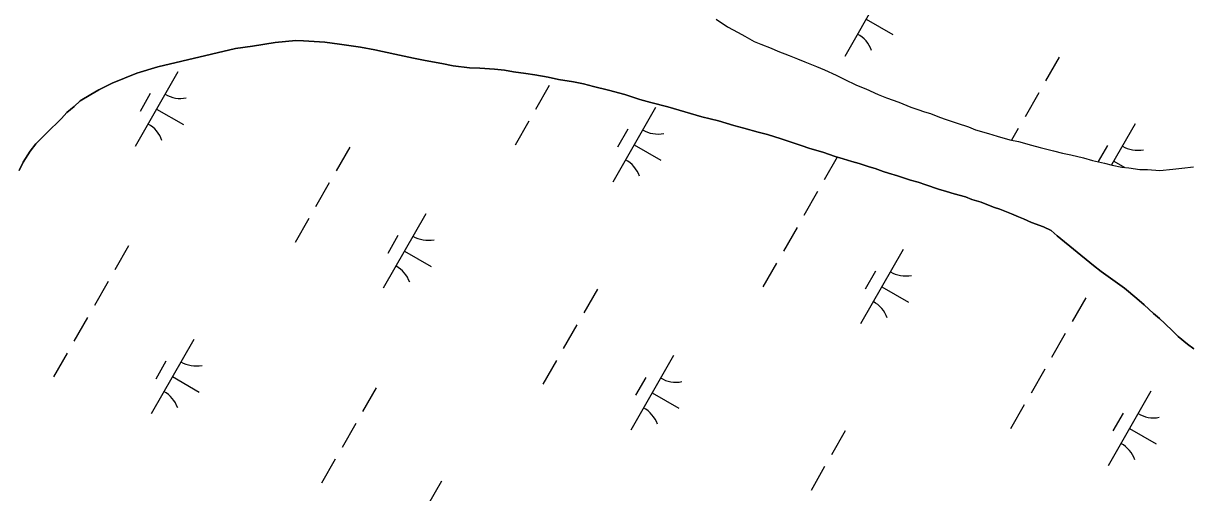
# Model space of a CAD drawing. Extents: x 3930721 to 3950824, y 220441 to 242861.
# Drawn here: x 3940860 to 3941538, y 225139 to 225412 of the extents above; entities that cross this region are included whole.
import ezdxf

# ---------------------------------------------------------------- set-up
doc = ezdxf.new("R2010")
doc.units = 0
for name, color, linetype in [('V-GRID-MAJR', 7, 'Continuous'), ('V-TOPO-SHOR', 7, 'Continuous'), ('V-WETL-SWMP', 7, 'Continuous')]:
    doc.layers.add(name, color=color, linetype=linetype)

msp = doc.modelspace()

# ---------------------------------------------------------------- linework, layer by layer
at = {"layer": 'V-GRID-MAJR'}
msp.add_spline([(3940914.45, 221486.32), (3940866.25, 224158.18), (3940756.95, 230218.14), (3940647.64, 236278.08), (3940604.74, 238656.84)], degree=3, dxfattribs=at)
at = {"layer": 'V-TOPO-SHOR'}
for points in [[(3941263.29, 225414.49), (3941269.99, 225410.07), (3941276.28, 225406.87), (3941280.14, 225404.67), (3941285.61, 225401.46), (3941289.46, 225400.06), (3941295.35, 225397.66), (3941299.4, 225395.86), (3941305.89, 225393.47), (3941310.75, 225391.47)], [(3941022.94, 225401.96), (3941018.48, 225402.14), (3941006.35, 225400.86), (3940993.21, 225398.76), (3940983.31, 225397.5), (3940938.04, 225386.74), (3940925.72, 225383.03), (3940911.39, 225377.29), (3940903.72, 225373.41), (3940899.08, 225370.75), (3940892.83, 225366.88), (3940889.21, 225363.62), (3940884.98, 225360.16), (3940881.96, 225356.7), (3940879.14, 225353.86), (3940875.92, 225350.8), (3940870.69, 225345.52), (3940866.87, 225341.85), (3940863.65, 225337.59), (3940859.64, 225331.3), (3940857.23, 225326.43)], [(3941541.81, 225222.41), (3941537.95, 225225.22), (3941532.67, 225229.65), (3941529.42, 225232.66), (3941524.74, 225237.29), (3941521.69, 225240.11), (3941518.23, 225243.12), (3941512.75, 225248.15), (3941508.48, 225251.77), (3941501.37, 225257.8), (3941495.88, 225261.62), (3941487.76, 225267.44), (3941483.29, 225271.06), (3941462.16, 225288.35), (3941458.5, 225291.36), (3941454.04, 225293.57), (3941447.15, 225296.16), (3941442.48, 225298.16), (3941439.64, 225299.36), (3941435.38, 225301.16), (3941428.7, 225303.75), (3941425.65, 225304.75), (3941421.19, 225306.55), (3941417.75, 225307.94), (3941412.28, 225309.53), (3941408.63, 225310.93), (3941402.14, 225312.71), (3941397.69, 225314.11), (3941393.02, 225315.5), (3941385.52, 225318.09), (3941381.07, 225319.48), (3941376.61, 225320.67), (3941369.11, 225323.26), (3941363.84, 225324.85), (3941360.6, 225325.85), (3941355.94, 225327.44), (3941352.49, 225328.44), (3941346.62, 225330.43), (3941342.36, 225331.62), (3941337.29, 225333.21), (3941332.63, 225334.6), (3941325.54, 225336.99), (3941318.04, 225339.18), (3941312.97, 225340.97), (3941305.88, 225343.36), (3941301.22, 225344.75), (3941293.32, 225347.34), (3941287.85, 225348.73), (3941279.54, 225351.11), (3941273.67, 225352.5), (3941264.75, 225355.29), (3941255.02, 225357.66), (3941248.34, 225359.65), (3941238.61, 225362.43), (3941235.17, 225363.42), (3941225.24, 225366), (3941218.96, 225367.79), (3941210.25, 225370.58), (3941200.72, 225373.15), (3941191.81, 225375.33), (3941186.14, 225376.92), (3941180.26, 225378.1), (3941171.56, 225379.47), (3941165.48, 225380.66), (3941157.79, 225382.03), (3941152.52, 225382.81), (3941145.23, 225383.79), (3941139.97, 225384.77), (3941134.3, 225385.35), (3941125.6, 225385.91), (3941119.73, 225386.28), (3941110.21, 225387.45), (3941103.53, 225388.62), (3941093.81, 225390.39), (3941086.92, 225391.77), (3941076.19, 225394.15), (3941064.44, 225396.71), (3941056.14, 225398.29), (3941043.99, 225400.04), (3941035.28, 225401.21), (3941022.94, 225401.96)], [(3941310.75, 225391.47), (3941315.01, 225389.68), (3941321.91, 225386.88), (3941326.57, 225385.08), (3941333.26, 225381.88), (3941337.93, 225379.68), (3941345.23, 225376.08), (3941350.5, 225373.88), (3941357.8, 225370.68), (3941362.67, 225368.68), (3941369.76, 225366.09), (3941376.86, 225363.3), (3941380.91, 225361.9), (3941384.76, 225360.51), (3941388.21, 225359.51), (3941393.48, 225357.52), (3941397.33, 225356.12), (3941403.81, 225353.93), (3941410.5, 225351.74), (3941414.56, 225350.14), (3941422.05, 225347.96), (3941427.12, 225346.36), (3941434.42, 225344.18), (3941439.48, 225343.19), (3941447.18, 225341.21), (3941452.24, 225339.82), (3941459.94, 225337.84), (3941465.21, 225336.45), (3941470.07, 225335.46), (3941477.36, 225333.68), (3941482.63, 225332.29), (3941489.72, 225330.71), (3941494.18, 225329.52), (3941499.85, 225328.34), (3941503.9, 225327.96), (3941510.17, 225326.98), (3941514.62, 225327), (3941521.91, 225326.43), (3941529.39, 225327.08), (3941534.65, 225327.71), (3941541.52, 225328.56)]]:
    msp.add_lwpolyline(points, dxfattribs=at)
at = {"layer": 'V-WETL-SWMP'}
for p, q in [((3941363.17, 225436.25), (3941338.32, 225392.86)), ((3941350.75, 225414.56), (3941366.37, 225405.61)), ((3941006.35, 225400.86), (3941018.48, 225402.14)), ((3941018.48, 225402.14), (3941022.94, 225401.96)), ((3941022.94, 225401.96), (3941035.28, 225401.21)), ((3940938.04, 225386.74), (3940983.31, 225397.5)), ((3940983.31, 225397.5), (3940993.21, 225398.77)), ((3940993.21, 225398.77), (3941006.35, 225400.86)), ((3941035.28, 225401.21), (3941043.99, 225400.05)), ((3941043.99, 225400.05), (3941056.14, 225398.29)), ((3941056.14, 225398.29), (3941064.44, 225396.71)), ((3941064.44, 225396.71), (3941076.19, 225394.15)), ((3941076.19, 225394.15), (3941086.92, 225391.77)), ((3941086.92, 225391.77), (3941093.81, 225390.39)), ((3941093.81, 225390.39), (3941103.53, 225388.63)), ((3941103.53, 225388.63), (3941110.21, 225387.45)), ((3941463.25, 225392.43), (3941455.3, 225378.54)), ((3940911.39, 225377.29), (3940925.72, 225383.03)), ((3940949.77, 225383.82), (3940924.92, 225340.43)), ((3940925.72, 225383.03), (3940938.04, 225386.74)), ((3941110.21, 225387.45), (3941119.73, 225386.28)), ((3941119.73, 225386.28), (3941125.6, 225385.91)), ((3941125.6, 225385.91), (3941134.3, 225385.35)), ((3941134.3, 225385.35), (3941139.97, 225384.77)), ((3941139.97, 225384.77), (3941145.23, 225383.79)), ((3941145.23, 225383.79), (3941152.52, 225382.81)), ((3941152.52, 225382.81), (3941157.78, 225382.03)), ((3941157.78, 225382.03), (3941165.48, 225380.66)), ((3940903.72, 225373.41), (3940911.39, 225377.29)), ((3941166.16, 225375.89), (3941158.2, 225362)), ((3941165.48, 225380.66), (3941171.56, 225379.48)), ((3941171.56, 225379.48), (3941180.26, 225378.11)), ((3941180.26, 225378.11), (3941186.14, 225376.92)), ((3941186.14, 225376.92), (3941191.81, 225375.33)), ((3941191.81, 225375.33), (3941200.72, 225373.16)), ((3940892.83, 225366.88), (3940899.08, 225370.75)), ((3940899.08, 225370.75), (3940903.72, 225373.41)), ((3940933.64, 225371.16), (3940927.67, 225360.75)), ((3941200.72, 225373.16), (3941210.24, 225370.58)), ((3941210.24, 225370.58), (3941218.96, 225367.79)), ((3941218.96, 225367.79), (3941225.24, 225366)), ((3941451.32, 225371.6), (3941443.37, 225357.72)), ((3940884.98, 225360.16), (3940889.21, 225363.62)), ((3940889.21, 225363.62), (3940892.83, 225366.88)), ((3940937.35, 225362.12), (3940952.97, 225353.18)), ((3941227.98, 225363.04), (3941203.13, 225319.65)), ((3941225.24, 225366), (3941235.17, 225363.42)), ((3941235.17, 225363.42), (3941238.61, 225362.43)), ((3941238.61, 225362.43), (3941248.34, 225359.65)), ((3940879.14, 225353.86), (3940881.96, 225356.7)), ((3940881.96, 225356.7), (3940884.98, 225360.16)), ((3941154.23, 225355.06), (3941146.28, 225341.18)), ((3941248.34, 225359.65), (3941255.02, 225357.66)), ((3941255.02, 225357.66), (3941264.75, 225355.29)), ((3941264.75, 225355.29), (3941273.66, 225352.5)), ((3940870.69, 225345.52), (3940875.92, 225350.8)), ((3940875.92, 225350.8), (3940879.14, 225353.86)), ((3941211.84, 225350.39), (3941205.88, 225339.98)), ((3941273.66, 225352.5), (3941279.54, 225351.11)), ((3941279.54, 225351.11), (3941287.85, 225348.73)), ((3941287.85, 225348.73), (3941293.32, 225347.34)), ((3941293.32, 225347.34), (3941301.22, 225344.76)), ((3941439.39, 225350.77), (3941435.49, 225343.97)), ((3941507.51, 225353.59), (3941493.79, 225329.62)), ((3940863.65, 225337.59), (3940866.86, 225341.85)), ((3940866.86, 225341.85), (3940870.69, 225345.52)), ((3941215.56, 225341.35), (3941231.18, 225332.4)), ((3941301.22, 225344.76), (3941305.88, 225343.36)), ((3941305.88, 225343.36), (3941312.97, 225340.97)), ((3941312.97, 225340.97), (3941318.04, 225339.18)), ((3941491.38, 225340.93), (3941486, 225331.54)), ((3940859.64, 225331.3), (3940863.65, 225337.59)), ((3941049.85, 225339.99), (3941041.9, 225326.11)), ((3941318.04, 225339.18), (3941325.54, 225336.99)), ((3941325.54, 225336.99), (3941332.63, 225334.6)), ((3941333.97, 225334.2), (3941326.4, 225320.99)), ((3941332.63, 225334.6), (3941337.29, 225333.21)), ((3940857.23, 225326.43), (3940859.64, 225331.3)), ((3941337.29, 225333.21), (3941342.36, 225331.62)), ((3941342.36, 225331.62), (3941346.61, 225330.43)), ((3941346.61, 225330.43), (3941352.49, 225328.44)), ((3941352.49, 225328.44), (3941355.94, 225327.44)), ((3941355.94, 225327.44), (3941360.6, 225325.85)), ((3941495.09, 225331.89), (3941501.58, 225328.17)), ((3941360.6, 225325.85), (3941363.84, 225324.85)), ((3941363.84, 225324.85), (3941369.11, 225323.26)), ((3941369.11, 225323.26), (3941376.61, 225320.67)), ((3941376.61, 225320.67), (3941381.07, 225319.48)), ((3941037.92, 225319.16), (3941029.97, 225305.28)), ((3941322.42, 225314.05), (3941314.47, 225300.16)), ((3941381.07, 225319.48), (3941385.52, 225318.09)), ((3941385.52, 225318.09), (3941393.02, 225315.5)), ((3941393.02, 225315.5), (3941397.68, 225314.11)), ((3941397.68, 225314.11), (3941402.14, 225312.72)), ((3941402.14, 225312.72), (3941408.63, 225310.93)), ((3941408.63, 225310.93), (3941412.28, 225309.53)), ((3941412.28, 225309.53), (3941417.75, 225307.94)), ((3941417.75, 225307.94), (3941421.19, 225306.54)), ((3941421.19, 225306.54), (3941425.65, 225304.75)), ((3941094.11, 225301.15), (3941069.27, 225257.76)), ((3941425.65, 225304.75), (3941428.69, 225303.75)), ((3941428.69, 225303.75), (3941435.38, 225301.16)), ((3941435.38, 225301.16), (3941439.64, 225299.36)), ((3941025.99, 225298.34), (3941018.04, 225284.45)), ((3941310.5, 225293.22), (3941302.54, 225279.34)), ((3941439.64, 225299.36), (3941442.48, 225298.16)), ((3941442.48, 225298.16), (3941447.14, 225296.16)), ((3941447.14, 225296.16), (3941454.04, 225293.57)), ((3941454.04, 225293.57), (3941458.5, 225291.37)), ((3941077.98, 225288.5), (3941072.01, 225278.08)), ((3941458.5, 225291.37), (3941462.16, 225288.35)), ((3941462.16, 225288.35), (3941483.29, 225271.06)), ((3940920.95, 225282.44), (3940913, 225268.56)), ((3941081.69, 225279.46), (3941097.31, 225270.51)), ((3941372.32, 225280.38), (3941347.47, 225236.99)), ((3941298.57, 225272.4), (3941290.62, 225258.51)), ((3941356.19, 225267.72), (3941350.22, 225257.31)), ((3941483.29, 225271.06), (3941487.76, 225267.44)), ((3941487.76, 225267.44), (3941495.88, 225261.62)), ((3940909.02, 225261.61), (3940901.07, 225247.73)), ((3941495.88, 225261.62), (3941501.36, 225257.81)), ((3941194.19, 225257.32), (3941186.24, 225243.44)), ((3941359.9, 225258.68), (3941375.52, 225249.74)), ((3941478.69, 225252.21), (3941470.74, 225238.33)), ((3941501.36, 225257.81), (3941508.48, 225251.77)), ((3941508.48, 225251.77), (3941512.74, 225248.15)), ((3941512.74, 225248.15), (3941518.23, 225243.13)), ((3940897.09, 225240.79), (3940889.14, 225226.9)), ((3941518.23, 225243.13), (3941521.69, 225240.11)), ((3941521.69, 225240.11), (3941524.74, 225237.29)), ((3941182.26, 225236.5), (3941174.31, 225222.61)), ((3941524.74, 225237.29), (3941529.42, 225232.66)), ((3941529.42, 225232.66), (3941532.67, 225229.65)), ((3940958.92, 225227.94), (3940934.07, 225184.55)), ((3941466.77, 225231.38), (3941458.81, 225217.5)), ((3941532.67, 225229.65), (3941537.95, 225225.22)), ((3941537.95, 225225.22), (3941541.81, 225222.41)), ((3940885.17, 225219.96), (3940877.22, 225206.08)), ((3941238.46, 225218.48), (3941213.61, 225175.1)), ((3940942.78, 225215.29), (3940936.82, 225204.87)), ((3941170.33, 225215.67), (3941162.38, 225201.79)), ((3940946.5, 225206.25), (3940962.12, 225197.3)), ((3941222.32, 225205.83), (3941216.35, 225195.42)), ((3941454.84, 225210.56), (3941446.89, 225196.67)), ((3941065.29, 225199.77), (3941057.34, 225185.89)), ((3941226.03, 225196.79), (3941241.65, 225187.84)), ((3941516.66, 225197.71), (3941491.82, 225154.32)), ((3941442.91, 225189.73), (3941434.96, 225175.85)), ((3941500.53, 225185.06), (3941494.56, 225174.64)), ((3941053.36, 225178.95), (3941045.41, 225165.06)), ((3941338.53, 225174.66), (3941330.58, 225160.77)), ((3941504.24, 225176.02), (3941519.86, 225167.07)), ((3941041.44, 225158.12), (3941033.48, 225144.24)), ((3941326.6, 225153.83), (3941318.65, 225139.95)), ((3941103.26, 225145.27), (3941078.41, 225101.89))]:
    msp.add_line(p, q, dxfattribs=at)
for points in [[(3941263.29, 225414.49), (3941269.99, 225410.07), (3941276.28, 225406.87), (3941280.13, 225404.66), (3941285.61, 225401.46), (3941289.46, 225400.06), (3941295.35, 225397.66), (3941299.4, 225395.86), (3941305.89, 225393.47), (3941310.75, 225391.47), (3941315.01, 225389.68), (3941321.91, 225386.88), (3941326.57, 225385.08), (3941333.26, 225381.88), (3941337.93, 225379.68), (3941345.23, 225376.08), (3941350.5, 225373.88), (3941357.8, 225370.68), (3941362.67, 225368.68), (3941369.76, 225366.09), (3941376.86, 225363.3), (3941380.91, 225361.9), (3941384.76, 225360.51), (3941388.21, 225359.51), (3941393.48, 225357.52), (3941397.33, 225356.12), (3941403.81, 225353.93), (3941410.5, 225351.74), (3941414.56, 225350.14), (3941422.05, 225347.96), (3941427.12, 225346.36), (3941434.42, 225344.18), (3941439.48, 225343.19)], [(3941439.48, 225343.19), (3941447.18, 225341.21), (3941452.24, 225339.82), (3941459.94, 225337.84), (3941465.21, 225336.45), (3941470.07, 225335.46), (3941477.36, 225333.68), (3941482.63, 225332.29), (3941489.72, 225330.71), (3941494.18, 225329.52), (3941499.85, 225328.34), (3941503.9, 225327.96), (3941510.17, 225326.98), (3941514.62, 225327), (3941521.91, 225326.43), (3941529.39, 225327.08), (3941534.65, 225327.71), (3941541.52, 225328.56)]]:
    msp.add_lwpolyline(points, dxfattribs=at)
for centre, start, end in [((3941337.23, 225390.47), 19.42788, 60.97154), ((3940951.28, 225385.97), 239.42788, 280.97154), ((3940923.83, 225338.04), 19.42788, 60.97154), ((3941229.49, 225365.2), 239.42788, 280.97154), ((3941509.02, 225355.74), 239.42788, 280.97154), ((3941202.04, 225317.26), 19.42788, 60.97154), ((3941095.62, 225303.31), 239.42788, 280.97154), ((3941068.17, 225255.37), 19.42788, 60.97154), ((3941373.83, 225282.53), 239.42788, 280.97154), ((3941346.38, 225234.59), 19.42788, 60.97154), ((3940960.43, 225230.1), 239.42788, 280.97154), ((3941239.96, 225220.64), 239.42788, 280.97154), ((3940932.98, 225182.16), 19.42788, 60.97154), ((3941212.51, 225172.7), 19.42788, 60.97154), ((3941518.17, 225199.87), 239.42788, 280.97154), ((3941490.72, 225151.93), 19.42788, 60.97154)]:
    msp.add_arc(centre, 17.62, start, end, dxfattribs=at)

doc.saveas('drawing.dxf')
